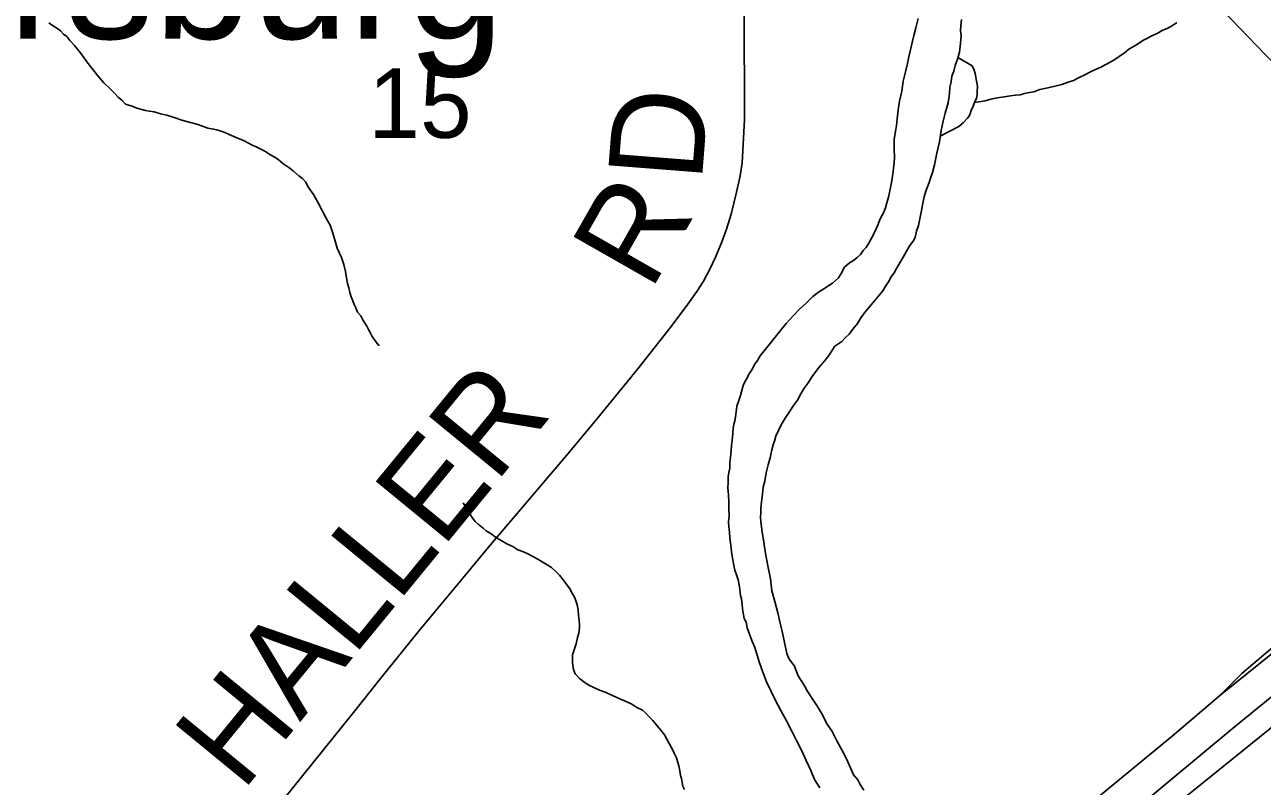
# Model space of a CAD drawing. Extents: x 0 to 34, y 0 to 22.
# Drawn here: x 4.659 to 5.405, y 19.482 to 19.941 of the extents above; entities that cross this region are included whole.
import ezdxf

# ---------------------------------------------------------------- set-up
doc = ezdxf.new("R2010")
doc.units = 0
for name, color, linetype in [('Default', 7, 'Continuous'), ('GM_X_Interchange_Ramps', 7, 'Continuous'), ('GM_X_Major_River', 7, 'Continuous'), ('GM_X_Minor_River', 7, 'Continuous'), ('GM_X_Section_Text', 7, 'Continuous'), ('GM_X_State_Route', 7, 'Continuous'), ('GM_X_Township_Road', 7, 'Continuous'), ('GM_X_Township_Road_Text', 7, 'Continuous'), ('GM_X_Unincorporated_Text', 7, 'Continuous'), ('GM_X_US_Route', 7, 'Continuous')]:
    doc.layers.add(name, color=color, linetype=linetype)

msp = doc.modelspace()

# ---------------------------------------------------------------- linework, layer by layer
at = {"layer": 'Default'}
msp.add_lwpolyline([(5.44921, 19.54848), (5.30756, 19.4339), (5.26689, 19.40102), (5.28537, 19.37819), (5.19255, 19.3031), (5.1786, 19.32035), (5.14895, 19.29666), (5.08886, 19.24777), (5.08586, 19.25144), (4.91287, 19.11021)], dxfattribs=at)
at = {"layer": 'GM_X_Interchange_Ramps'}
msp.add_lwpolyline([(5.58536, 19.76032), (5.57341, 19.7431), (5.56975, 19.73589), (5.56736, 19.73016), (5.55208, 19.70228), (5.53975, 19.68321), (5.53005, 19.66973), (5.51706, 19.65559), (5.50341, 19.64326), (5.42598, 19.57799), (5.39277, 19.54988), (5.37928, 19.53639)], dxfattribs=at)
at = {"layer": 'GM_X_Major_River'}
for points in [[(5.19748, 19.94488), (5.1962, 19.93922), (5.19495, 19.93469), (5.19196, 19.92186), (5.1911, 19.9177), (5.18983, 19.9128), (5.18855, 19.90714), (5.18764, 19.90109), (5.18635, 19.89505), (5.18545, 19.88975), (5.18494, 19.88445), (5.18445, 19.88029), (5.18402, 19.87802), (5.18358, 19.87575), (5.1831, 19.87197), (5.18298, 19.86704), (5.18319, 19.8602), (5.18266, 19.85451), (5.18216, 19.84959)], [(5.18216, 19.84959), (5.18266, 19.85451), (5.18319, 19.8602), (5.18298, 19.86704), (5.1831, 19.87197), (5.18358, 19.87575), (5.18402, 19.87802), (5.18445, 19.88029), (5.18494, 19.88445), (5.18545, 19.88975), (5.18635, 19.89505), (5.18764, 19.90109), (5.18855, 19.90714), (5.18983, 19.9128), (5.1911, 19.9177), (5.19196, 19.92186), (5.19495, 19.93469), (5.1962, 19.93922), (5.19748, 19.94488)], [(5.21647, 19.8996), (5.21657, 19.90339), (5.21741, 19.90679), (5.21788, 19.91019), (5.2191, 19.9132), (5.21994, 19.91659), (5.22118, 19.92036), (5.22242, 19.9245), (5.22289, 19.92829), (5.22337, 19.93207), (5.22344, 19.93473), (5.22312, 19.9374), (5.2232, 19.94043), (5.22368, 19.94422)], [(5.21647, 19.8996), (5.21657, 19.90339), (5.21741, 19.90679), (5.21788, 19.91019), (5.2191, 19.9132), (5.21994, 19.91659), (5.22118, 19.92036), (5.22242, 19.9245), (5.22289, 19.92829), (5.22337, 19.93207), (5.22344, 19.93473), (5.22312, 19.9374), (5.2232, 19.94043), (5.22368, 19.94422)], [(5.16485, 19.47943), (5.16266, 19.48291), (5.16121, 19.4856), (5.15863, 19.4887), (5.15683, 19.49293), (5.15431, 19.49831), (5.15178, 19.50331), (5.1485, 19.50909), (5.14561, 19.51486), (5.14232, 19.51988), (5.13978, 19.52488), (5.13687, 19.52989), (5.13394, 19.53414), (5.13102, 19.53877), (5.12847, 19.54339), (5.12518, 19.54841), (5.12268, 19.55455), (5.11974, 19.55842), (5.1183, 19.56188), (5.11593, 19.57333), (5.11457, 19.57944), (5.11284, 19.58632), (5.11112, 19.59319), (5.10938, 19.59969), (5.10842, 19.60693), (5.10708, 19.6138), (5.10539, 19.6222), (5.10442, 19.62906), (5.10343, 19.63516), (5.10279, 19.63973), (5.10252, 19.64392), (5.10259, 19.64695), (5.10266, 19.64961), (5.10314, 19.65339), (5.10363, 19.65794), (5.10411, 19.6621), (5.10497, 19.66588), (5.10585, 19.67079), (5.10712, 19.6757), (5.10836, 19.67984), (5.10882, 19.68287), (5.10925, 19.68475), (5.11008, 19.68777), (5.1109, 19.69003), (5.11173, 19.69304), (5.11334, 19.69642), (5.11494, 19.6998), (5.11732, 19.70391), (5.12009, 19.70802), (5.12245, 19.71138), (5.12482, 19.71473), (5.12681, 19.71848), (5.12879, 19.72185), (5.13116, 19.72521), (5.13353, 19.72894), (5.13588, 19.73192), (5.13785, 19.73453), (5.14059, 19.73788), (5.14372, 19.74159), (5.14729, 19.7472), (5.15154, 19.75013), (5.1535, 19.75236), (5.15583, 19.75458), (5.15818, 19.75756), (5.16093, 19.7609), (5.16331, 19.76502), (5.16605, 19.76837), (5.16919, 19.77208), (5.17624, 19.78064), (5.17822, 19.78401), (5.1798, 19.78624), (5.18101, 19.78887), (5.18297, 19.79148), (5.18456, 19.7941), (5.18654, 19.79746), (5.18853, 19.80083), (5.19052, 19.80458), (5.1925, 19.80795), (5.19447, 19.81055), (5.19567, 19.8128), (5.19652, 19.81658), (5.19775, 19.81996), (5.19861, 19.82412), (5.19949, 19.82903), (5.20037, 19.83356), (5.20122, 19.83734), (5.20207, 19.84073), (5.20327, 19.84336), (5.2041, 19.846), (5.20493, 19.84863), (5.20615, 19.85202), (5.20741, 19.85655), (5.20873, 19.86373), (5.21042, 19.87052), (5.21135, 19.87733), (5.21263, 19.88299), (5.2139, 19.88789), (5.21474, 19.89129), (5.21557, 19.89393), (5.21601, 19.89657), (5.21647, 19.8996)], [(5.16485, 19.47943), (5.16266, 19.48291), (5.16121, 19.4856), (5.15863, 19.4887), (5.15683, 19.49293), (5.15431, 19.49831), (5.15178, 19.50331), (5.1485, 19.50909), (5.14561, 19.51486), (5.14232, 19.51988), (5.13978, 19.52488), (5.13687, 19.52989), (5.13394, 19.53414), (5.13102, 19.53877), (5.12847, 19.54339), (5.12518, 19.54841), (5.12268, 19.55455), (5.11974, 19.55842), (5.1183, 19.56188), (5.11593, 19.57333), (5.11457, 19.57944), (5.11284, 19.58632), (5.11112, 19.59319), (5.10938, 19.59969), (5.10842, 19.60693), (5.10708, 19.6138), (5.10539, 19.6222), (5.10442, 19.62906), (5.10343, 19.63516), (5.10279, 19.63973), (5.10252, 19.64392), (5.10259, 19.64695), (5.10266, 19.64961), (5.10314, 19.65339), (5.10363, 19.65794), (5.10411, 19.6621), (5.10497, 19.66588), (5.10585, 19.67079), (5.10712, 19.6757), (5.10836, 19.67984), (5.10882, 19.68287), (5.10925, 19.68475), (5.11008, 19.68777), (5.1109, 19.69003), (5.11173, 19.69304), (5.11334, 19.69642), (5.11494, 19.6998), (5.11732, 19.70391), (5.12009, 19.70802), (5.12245, 19.71138), (5.12482, 19.71473), (5.12681, 19.71848), (5.12879, 19.72185), (5.13116, 19.72521), (5.13353, 19.72894), (5.13588, 19.73192), (5.13785, 19.73453), (5.14059, 19.73788), (5.14372, 19.74159), (5.14729, 19.7472), (5.15154, 19.75013), (5.1535, 19.75236), (5.15583, 19.75458), (5.15818, 19.75756), (5.16093, 19.7609), (5.16331, 19.76502), (5.16605, 19.76837), (5.16919, 19.77208), (5.17624, 19.78064), (5.17822, 19.78401), (5.1798, 19.78624), (5.18101, 19.78887), (5.18297, 19.79148), (5.18456, 19.7941), (5.18654, 19.79746), (5.18853, 19.80083), (5.19052, 19.80458), (5.1925, 19.80795), (5.19447, 19.81055), (5.19567, 19.8128), (5.19652, 19.81658), (5.19775, 19.81996), (5.19861, 19.82412), (5.19949, 19.82903), (5.20037, 19.83356), (5.20122, 19.83734), (5.20207, 19.84073), (5.20327, 19.84336), (5.2041, 19.846), (5.20493, 19.84863), (5.20615, 19.85202), (5.20741, 19.85655), (5.20873, 19.86373), (5.21042, 19.87052), (5.21135, 19.87733), (5.21263, 19.88299), (5.2139, 19.88789), (5.21474, 19.89129), (5.21557, 19.89393), (5.21601, 19.89657), (5.21647, 19.8996)], [(5.18216, 19.84959), (5.18128, 19.84506), (5.18042, 19.8409), (5.17957, 19.83713), (5.17872, 19.83373), (5.17788, 19.83072), (5.17667, 19.82771), (5.17467, 19.82396), (5.17305, 19.81983), (5.17104, 19.81532), (5.16944, 19.81233), (5.16785, 19.80933), (5.16626, 19.80671), (5.16432, 19.80486), (5.16274, 19.80262), (5.16079, 19.80077), (5.15847, 19.79894), (5.15615, 19.79748), (5.15305, 19.7949), (5.15105, 19.79115), (5.14947, 19.78853), (5.14597, 19.7852), (5.14365, 19.78374), (5.14057, 19.78192), (5.13747, 19.77972), (5.13399, 19.77715), (5.1301, 19.77345), (5.1262, 19.76976), (5.1223, 19.76568), (5.118, 19.76085), (5.11448, 19.75677), (5.11134, 19.75267), (5.10232, 19.7415), (5.10072, 19.73851), (5.09877, 19.73628), (5.09756, 19.73365), (5.09638, 19.73178), (5.09519, 19.72991), (5.09438, 19.72804), (5.0932, 19.72617), (5.09199, 19.72354), (5.09115, 19.72052), (5.09032, 19.71751), (5.08948, 19.71449), (5.08826, 19.71111), (5.08779, 19.7077), (5.08733, 19.70467), (5.08689, 19.70203), (5.08646, 19.70014), (5.08601, 19.69749), (5.0855, 19.69219), (5.085, 19.68727), (5.08448, 19.68196), (5.08398, 19.67704), (5.08389, 19.67363), (5.08345, 19.67098), (5.083, 19.66833), (5.08292, 19.6653), (5.08283, 19.6615), (5.08311, 19.6577), (5.08338, 19.65313), (5.08328, 19.64934), (5.08355, 19.64478), (5.08308, 19.64137), (5.08338, 19.63832), (5.08369, 19.63528), (5.08397, 19.63147), (5.08462, 19.62728), (5.0849, 19.6231), (5.08556, 19.61928), (5.08625, 19.61623), (5.0869, 19.61204), (5.08797, 19.60935), (5.08903, 19.60628), (5.08969, 19.60209), (5.09031, 19.59676), (5.09103, 19.59484), (5.09132, 19.59142), (5.09163, 19.58875), (5.09195, 19.58647), (5.09263, 19.58303), (5.09371, 19.58073), (5.09438, 19.57729), (5.0958, 19.57346), (5.09723, 19.56962), (5.09902, 19.5654), (5.10043, 19.56081), (5.10183, 19.55622), (5.1036, 19.55123), (5.1061, 19.54472), (5.10862, 19.53934), (5.11151, 19.53357), (5.11478, 19.52741), (5.11804, 19.52125), (5.12131, 19.51509), (5.1242, 19.50932), (5.12709, 19.50355), (5.12998, 19.4974), (5.13286, 19.49126), (5.135, 19.48589), (5.1383, 19.48087)], [(5.1383, 19.48087), (5.135, 19.48589), (5.13286, 19.49126), (5.12998, 19.4974), (5.12709, 19.50355), (5.1242, 19.50932), (5.12131, 19.51509), (5.11804, 19.52125), (5.11478, 19.52741), (5.11151, 19.53357), (5.10862, 19.53934), (5.1061, 19.54472), (5.1036, 19.55123), (5.10183, 19.55622), (5.10043, 19.56081), (5.09902, 19.5654), (5.09723, 19.56962), (5.0958, 19.57346), (5.09438, 19.57729), (5.09371, 19.58073), (5.09263, 19.58303), (5.09195, 19.58647), (5.09163, 19.58875), (5.09132, 19.59142), (5.09103, 19.59484), (5.09031, 19.59676), (5.08969, 19.60209), (5.08903, 19.60628), (5.08797, 19.60935), (5.0869, 19.61204), (5.08625, 19.61623), (5.08556, 19.61928), (5.0849, 19.6231), (5.08462, 19.62728), (5.08397, 19.63147), (5.08369, 19.63528), (5.08338, 19.63832), (5.08308, 19.64137), (5.08355, 19.64478), (5.08328, 19.64934), (5.08338, 19.65313), (5.08311, 19.6577), (5.08283, 19.6615), (5.08292, 19.6653), (5.083, 19.66833), (5.08345, 19.67098), (5.08389, 19.67363), (5.08398, 19.67704), (5.08448, 19.68196), (5.085, 19.68727), (5.0855, 19.69219), (5.08601, 19.69749), (5.08646, 19.70014), (5.08689, 19.70203), (5.08733, 19.70467), (5.08779, 19.7077), (5.08826, 19.71111), (5.08948, 19.71449), (5.09032, 19.71751), (5.09115, 19.72052), (5.09199, 19.72354), (5.0932, 19.72617), (5.09438, 19.72804), (5.09519, 19.72991), (5.09638, 19.73178), (5.09756, 19.73365), (5.09877, 19.73628), (5.10072, 19.73851), (5.10232, 19.7415), (5.11134, 19.75267), (5.11448, 19.75677), (5.118, 19.76085), (5.1223, 19.76568), (5.1262, 19.76976), (5.1301, 19.77345), (5.13399, 19.77715), (5.13747, 19.77972), (5.14057, 19.78192), (5.14365, 19.78374), (5.14597, 19.7852), (5.14947, 19.78853), (5.15105, 19.79115), (5.15305, 19.7949), (5.15615, 19.79748), (5.15847, 19.79894), (5.16079, 19.80077), (5.16274, 19.80262), (5.16432, 19.80486), (5.16626, 19.80671), (5.16785, 19.80933), (5.16944, 19.81233), (5.17104, 19.81532), (5.17305, 19.81983), (5.17467, 19.82396), (5.17667, 19.82771), (5.17788, 19.83072), (5.17872, 19.83373), (5.17957, 19.83713), (5.18042, 19.8409), (5.18128, 19.84506), (5.18216, 19.84959)]]:
    msp.add_lwpolyline(points, dxfattribs=at)
at = {"layer": 'GM_X_Minor_River'}
for points in [[(4.6732, 19.94222), (4.67544, 19.94064), (4.67806, 19.93905), (4.6803, 19.93748), (4.68215, 19.93553), (4.68401, 19.93397), (4.68585, 19.93164), (4.68881, 19.92853), (4.69139, 19.92543), (4.69396, 19.92195), (4.69616, 19.91885), (4.6991, 19.91498), (4.70278, 19.91033), (4.70648, 19.90606), (4.71019, 19.90255), (4.71278, 19.89983), (4.715, 19.89749), (4.71723, 19.89554), (4.71945, 19.8932), (4.72359, 19.89196), (4.72622, 19.89076), (4.72924, 19.88992), (4.73151, 19.88948), (4.73378, 19.88905), (4.7368, 19.88859), (4.74057, 19.88735), (4.74435, 19.8865), (4.74888, 19.88525), (4.75339, 19.88361), (4.75792, 19.88236), (4.76245, 19.88111), (4.76583, 19.87988), (4.76922, 19.87866), (4.77263, 19.87819), (4.77452, 19.87776), (4.77715, 19.87694), (4.77941, 19.87612), (4.78204, 19.87491), (4.78768, 19.87249), (4.79069, 19.87128), (4.79369, 19.86968), (4.79593, 19.86849), (4.79781, 19.86768)], [(5.23151, 19.89423), (5.23801, 19.89526), (5.24146, 19.89631), (5.24528, 19.89697), (5.24947, 19.89762), (5.25328, 19.89829), (5.25633, 19.89859), (5.259, 19.8989), (5.26168, 19.89959), (5.26473, 19.90027), (5.2674, 19.90059), (5.27085, 19.90202), (5.27582, 19.90303), (5.28002, 19.90406), (5.28423, 19.90509), (5.28806, 19.90652), (5.29113, 19.90758), (5.29459, 19.90939), (5.29805, 19.91082), (5.30151, 19.91263), (5.30459, 19.91407), (5.30766, 19.91551), (5.31036, 19.91696), (5.31382, 19.91877), (5.31614, 19.92023), (5.31884, 19.92206), (5.32194, 19.92426), (5.32465, 19.92647), (5.32774, 19.92829), (5.33043, 19.92974), (5.33314, 19.93157), (5.33583, 19.93302), (5.33853, 19.93447), (5.3416, 19.93591), (5.34469, 19.93773), (5.34815, 19.93916), (5.35084, 19.94061), (5.35355, 19.94244)], [(5.21087, 19.87382), (5.22205, 19.87971), (5.22476, 19.88192), (5.2275, 19.88489), (5.22868, 19.88676), (5.22951, 19.8894), (5.23071, 19.89202), (5.23153, 19.89428), (5.23274, 19.89691), (5.23317, 19.8988), (5.23321, 19.90069), (5.2333, 19.90411), (5.23297, 19.90602), (5.23197, 19.91173), (5.23126, 19.91365), (5.23019, 19.91634), (5.22151, 19.92147)], [(4.79781, 19.86768), (4.80119, 19.86608), (4.80344, 19.86488), (4.80643, 19.86291), (4.80868, 19.86171), (4.8113, 19.86013), (4.81427, 19.85739), (4.81614, 19.85621), (4.81801, 19.85502), (4.82062, 19.85306), (4.82396, 19.84993), (4.8262, 19.84836), (4.82805, 19.84641), (4.82986, 19.84295), (4.83279, 19.8387), (4.8357, 19.83369), (4.83823, 19.82869), (4.84078, 19.82407), (4.84296, 19.82022), (4.84437, 19.816), (4.84578, 19.81141), (4.84717, 19.80644), (4.84968, 19.80068), (4.8511, 19.79647), (4.85213, 19.79227), (4.85279, 19.78845), (4.85346, 19.78502), (4.85416, 19.78234), (4.85485, 19.77967), (4.85554, 19.77699), (4.85662, 19.77469), (4.85733, 19.77239), (4.85842, 19.77046), (4.85949, 19.76778), (4.86133, 19.76545), (4.86278, 19.76276), (4.86497, 19.75929), (4.86606, 19.75736), (4.86714, 19.75506), (4.86824, 19.75313), (4.87117, 19.74888), (4.87228, 19.74771), (4.87267, 19.74808)], [(4.92306, 19.65264), (4.92635, 19.64724), (4.92413, 19.64995), (4.92635, 19.64724), (4.92891, 19.64338), (4.93038, 19.64144), (4.93224, 19.63988), (4.93521, 19.63752), (4.93707, 19.63595), (4.94007, 19.63398), (4.94267, 19.63202), (4.94604, 19.63003), (4.94941, 19.62805), (4.95317, 19.62643), (4.95616, 19.62446), (4.95955, 19.62323), (4.96218, 19.62203), (4.96518, 19.62043), (4.96817, 19.61884), (4.97079, 19.61725), (4.97378, 19.61528), (4.9764, 19.61369), (4.979, 19.61135), (4.98122, 19.60902), (4.98343, 19.6063), (4.98527, 19.60398), (4.98747, 19.60088), (4.98893, 19.59819), (4.99038, 19.59549), (4.99109, 19.59358), (4.99179, 19.59128), (4.99247, 19.58823), (4.99277, 19.5848), (4.99307, 19.58176), (4.99338, 19.57909), (4.99333, 19.57719), (4.99288, 19.57416), (4.99205, 19.57153), (4.9912, 19.56775), (4.98913, 19.56097), (4.98907, 19.55869), (4.98902, 19.5568), (4.98934, 19.55451), (4.98967, 19.55222), (4.99074, 19.54954), (4.99333, 19.54681), (4.99668, 19.54407), (4.9993, 19.54248), (5.00193, 19.54128), (5.00531, 19.53968), (5.00869, 19.53845), (5.0132, 19.53644), (5.01771, 19.53442), (5.02185, 19.5328), (5.02485, 19.5312), (5.02783, 19.52923), (5.03121, 19.52763), (5.03307, 19.52606), (5.03529, 19.52373), (5.03751, 19.52139), (5.04009, 19.51829), (5.04231, 19.51557), (5.04452, 19.51286), (5.04597, 19.51016), (5.04742, 19.50747), (5.04924, 19.50439), (5.05031, 19.5017), (5.05176, 19.49901), (5.05247, 19.49671), (5.05316, 19.49403), (5.05384, 19.49098), (5.05416, 19.48831), (5.05487, 19.4864), (5.05519, 19.48411), (5.05551, 19.48182), (5.0566, 19.4799)]]:
    msp.add_lwpolyline(points, dxfattribs=at)
at = {"layer": 'GM_X_State_Route'}
msp.add_lwpolyline([(5.32953, 20.00563), (5.33657, 19.99801), (5.35695, 19.97594), (5.37587, 19.95535), (5.4068, 19.92313), (5.41609, 19.91421), (5.43884, 19.89376), (5.48237, 19.85435)], dxfattribs=at)
at = {"layer": 'GM_X_Township_Road'}
msp.add_lwpolyline([(4.81455, 19.47358), (4.85705, 19.52636), (4.87332, 19.54676), (4.89592, 19.57485), (4.90575, 19.58687), (4.92289, 19.60733), (4.93837, 19.62598), (4.95452, 19.64485), (4.975, 19.66904), (4.9842, 19.67997), (5.00257, 19.70188), (5.02855, 19.73365), (5.04859, 19.75902), (5.05866, 19.77249), (5.06402, 19.78017), (5.06799, 19.78653), (5.07189, 19.79367), (5.07538, 19.80101), (5.079, 19.80965), (5.08196, 19.81789), (5.08468, 19.82685), (5.08807, 19.84014), (5.09017, 19.8499), (5.09145, 19.85793), (5.09281, 19.88398), (5.09268, 19.94965)], dxfattribs=at)
at = {"layer": 'GM_X_US_Route'}
for points in [[(3.96494, 18.37191), (4.13878, 18.5144), (4.81337, 19.06963), (5.35068, 19.51206), (5.37928, 19.53639), (5.48648, 19.62254), (5.54106, 19.6666), (5.5871, 19.70508), (5.61899, 19.73138), (5.63905, 19.7465), (5.6887, 19.78794), (5.71796, 19.81226)], [(5.39773, 19.52518), (5.44376, 19.56285), (5.47732, 19.59038), (5.48365, 19.59558), (5.63088, 19.71762)], [(4.70422, 18.95745), (4.7104, 18.96251), (4.76241, 19.00497), (4.80404, 19.03953), (4.83027, 19.06156), (4.91523, 19.13002), (5.02943, 19.22413), (5.09047, 19.27424), (5.12992, 19.30654), (5.18743, 19.35407), (5.19536, 19.36022), (5.20828, 19.37026), (5.21778, 19.37815), (5.21911, 19.37885), (5.22031, 19.37965), (5.22202, 19.38105), (5.24185, 19.39729), (5.27339, 19.42255), (5.32953, 19.46881), (5.38698, 19.51639), (5.39773, 19.52518)]]:
    msp.add_lwpolyline(points, dxfattribs=at)

# ---------------------------------------------------------------- texts
at = {"layer": 'GM_X_Section_Text'}
msp.add_text('15', height=0.041856, rotation=0.00001, dxfattribs=at).set_placement((4.86597, 19.87291))
at = {"layer": 'GM_X_Township_Road_Text'}
for s, height, rotation, p in [('D', 0.05682, 85.54283, (5.067, 19.8457)), ('R', 0.05682, 60.32482, (5.03608, 19.7797)), ('HALLER', 0.056818, 50.63736, (4.78985, 19.47787))]:
    msp.add_text(s, height=height, rotation=rotation, dxfattribs=at).set_placement(p)
at = {"layer": 'GM_X_Unincorporated_Text'}
msp.add_text('Brunersburg', height=0.0789773, rotation=0.00001, dxfattribs=at).set_placement((4.36681, 19.93271))

doc.saveas('drawing.dxf')
